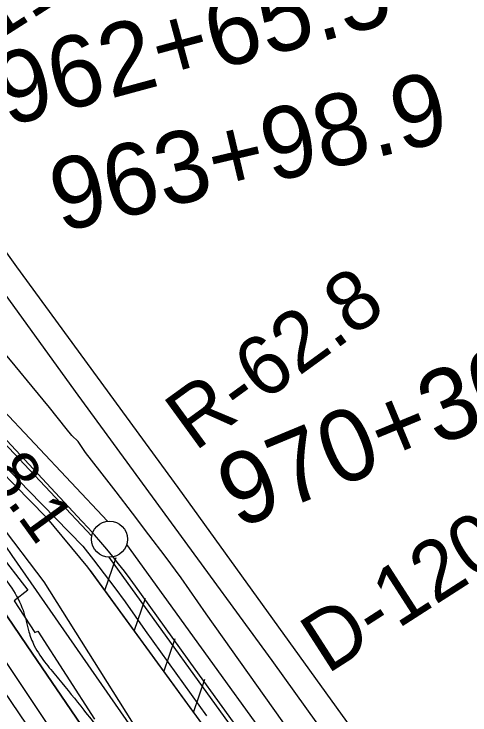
# Model space of a CAD drawing. Extents: x 3694830 to 3732949, y 415201 to 440970.
# Drawn here: x 3714784 to 3715419, y 435513 to 436490 of the extents above; entities that cross this region are included whole.
import ezdxf

# ---------------------------------------------------------------- set-up
doc = ezdxf.new("R2010")
doc.units = 0
for name, color, linetype in [('V-FLOD-BASE', 7, 'Continuous'), ('V-GRID-MAJR', 7, 'Continuous'), ('V-LEVE-TOET', 7, 'Continuous'), ('V-RIVR-EDGE', 7, 'Continuous'), ('V-RIVR-RANG', 7, 'Continuous'), ('V-RIVR-RANG-IDEN', 7, 'Continuous'), ('V-ROAD-CNTR', 7, 'Continuous'), ('V-RRAP-FSHR', 7, 'Continuous'), ('V-RRAP-RVMT', 7, 'Continuous'), ('V-SITE-VEGE', 7, 'Continuous'), ('V-SURV-IDEN', 7, 'Continuous'), ('V-SURV-LINE', 7, 'Continuous'), ('V-TOPO-DPTH', 7, 'Continuous'), ('V-TOPO-MINR', 7, 'Continuous'), ('V-TOPO-WATR', 7, 'Continuous')]:
    doc.layers.add(name, color=color, linetype=linetype)

msp = doc.modelspace()

# ---------------------------------------------------------------- linework, layer by layer
at = {"layer": 'V-FLOD-BASE'}
msp.add_lwpolyline([(3715111.669, 435473.462), (3715073.972, 435525.332), (3715036.469, 435577.34500000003), (3714953.523, 435692.791), (3714945.841, 435703.387), (3714937.9930000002, 435713.863), (3714929.983, 435724.213), (3714921.811, 435734.439), (3714913.484, 435744.53500000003), (3714904.9990000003, 435754.501), (3714896.359, 435764.333), (3714887.569, 435774.029), (3714878.625, 435783.587), (3714755.526, 435915.572)], dxfattribs=at)
at = {"layer": 'V-GRID-MAJR'}
msp.add_spline([(3714934.614, 420805.688), (3714862.3710000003, 426862.61), (3714790.0870000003, 432923.001), (3714717.8030000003, 438983.397), (3714717.762, 438986.86)], degree=3, dxfattribs=at)
at = {"layer": 'V-LEVE-TOET'}
for points in [[(3714873.3680000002, 435894.576), (3714864.6580000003, 435903.143), (3714857.007, 435912.744), (3714833.452, 435941.95), (3714809.724, 435971.018), (3714785.826, 435999.944), (3714751.612, 436040.92), (3714717.575, 436082.044), (3714683.713, 436123.311), (3714650.0270000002, 436164.726), (3714616.52, 436206.284), (3714583.191, 436247.983), (3714550.04, 436289.826), (3714517.069, 436331.81), (3714484.279, 436373.935), (3714451.668, 436416.2), (3714435.985, 436436.91500000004), (3714420.471, 436457.764), (3714405.132, 436478.735), (3714389.964, 436499.836)], [(3715445.393, 435112.88300000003), (3715411.0270000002, 435162.369), (3715374.315, 435210.995), (3715337.779, 435259.753), (3715301.418, 435308.643), (3715265.238, 435357.666), (3715229.235, 435406.82), (3715193.411, 435456.105), (3715157.7660000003, 435505.52), (3715122.298, 435555.063), (3715087.0130000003, 435604.735), (3715051.909, 435654.534), (3715016.984, 435704.46), (3714994.661, 435734.619), (3714972.159, 435764.645), (3714949.4820000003, 435794.537), (3714926.626, 435824.295), (3714903.594, 435853.91500000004), (3714883.622, 435879.29000000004), (3714873.3680000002, 435894.576)], [(3714767.835, 435864.45), (3714805.063, 435825.677), (3714842.4820000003, 435787.08900000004), (3714880.09, 435748.683), (3714895.073, 435729.49700000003), (3714909.8570000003, 435710.158), (3714924.441, 435690.667), (3714938.824, 435671.027), (3714953.002, 435651.239), (3714966.9760000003, 435631.306), (3715052.443, 435512.167)]]:
    msp.add_lwpolyline(points, dxfattribs=at)
at = {"layer": 'V-RIVR-EDGE'}
msp.add_spline([(3712764.5746613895, 438963.5637189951), (3712781.043986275, 438936.13986885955), (3712845.442934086, 438831.07975002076), (3712877.404031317, 438773.57653147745), (3712900.8065843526, 438729.207085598), (3712930.9691192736, 438675.777745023), (3712959.37893203, 438644.96068643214), (3712991.861504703, 438615.4900339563), (3713022.105657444, 438595.0680956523), (3713032.0307326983, 438586.0003745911), (3713038.3262598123, 438571.967879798), (3713040.089044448, 438553.4250035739), (3713039.1567807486, 438542.12333479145), (3713040.0264335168, 438528.1042566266), (3713049.4043181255, 438480.6043770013), (3713055.2253279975, 438457.52987635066), (3713056.124050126, 438455.2668592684), (3713064.7049553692, 438451.17621051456), (3713071.476117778, 438446.6378777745), (3713075.5041556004, 438429.89803607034), (3713079.110224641, 438425.3675296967), (3713090.8551052, 438420.81689838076), (3713097.175229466, 438416.73183988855), (3713099.8646875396, 438407.2298514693), (3713107.045520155, 438385.50846524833), (3713112.433380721, 438370.1217379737), (3713121.4362547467, 438353.8217538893), (3713138.574586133, 438336.1451762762), (3713179.144539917, 438285.855213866), (3713213.830872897, 438233.3190051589), (3713236.3224052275, 438186.238858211), (3713252.501639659, 438146.4088631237), (3713274.102276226, 438104.7568266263), (3713297.9547493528, 438059.48195030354), (3713306.4696895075, 438028.7140860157), (3713313.182713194, 438000.6636311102), (3713317.6629072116, 437983.92267135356), (3713324.4117085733, 437970.34121470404), (3713338.3972451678, 437957.6461816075), (3713350.1465979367, 437954.9041750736), (3713362.3525791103, 437953.96967526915), (3713384.5093507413, 437954.3670468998), (3713392.64816226, 437954.3469219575), (3713397.6106998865, 437949.81306142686), (3713396.2329883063, 437941.22544786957), (3713391.6812389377, 437929.02841111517), (3713379.4439522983, 437917.30253744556), (3713365.4081033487, 437909.6505417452), (3713359.9598679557, 437900.6208344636), (3713359.4831146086, 437890.6745162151), (3713361.7181803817, 437880.2693334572), (3713365.7685792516, 437872.5726156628), (3713377.9309563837, 437854.00402423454), (3713377.8951787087, 437839.53502597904), (3713380.5466230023, 437814.6597269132), (3713385.018990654, 437794.75367378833), (3713393.56300017, 437775.7418705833), (3713410.235758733, 437752.6405366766), (3713439.5811893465, 437734.4816154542), (3713452.6668857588, 437723.5974432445), (3713462.125270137, 437708.65280969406), (3713469.74037011, 437679.695806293), (3713477.3934838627, 437666.1121135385), (3713494.5396416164, 437651.60062929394), (3713504.025977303, 437647.9599006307), (3713509.881646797, 437638.9022420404), (3713521.585159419, 437617.6218314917), (3713537.3234181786, 437582.31451641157), (3713549.021340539, 437558.7733248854), (3713562.9688633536, 437530.70498114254), (3713592.233794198, 437479.9908138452), (3713609.781795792, 437445.1311827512), (3713634.501685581, 437384.93291587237), (3713650.699926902, 437352.7895761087), (3713662.8578318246, 437332.41235989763), (3713677.2798718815, 437313.38602201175), (3713684.946402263, 437305.2282036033), (3713699.819480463, 437285.74859147), (3713712.8805797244, 437264.9169829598), (3713746.2406315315, 437224.5923456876), (3713766.5026883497, 437190.17816247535), (3713791.7194564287, 437148.0650253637), (3713815.137662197, 437110.0257662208), (3713839.47136088, 437076.50583292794), (3713865.17159062, 437047.05195123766), (3713904.3694230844, 436990.43515624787), (3713931.8458540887, 436947.86427267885), (3713955.249525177, 436903.9469829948), (3713978.2312274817, 436872.239028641), (3714023.2701947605, 436800.6865445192), (3714042.631293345, 436767.6310659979), (3714055.255889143, 436753.13076227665), (3714074.172657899, 436723.24149517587), (3714090.82529152, 436692.00134975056), (3714114.2311987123, 436648.9883724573), (3714175.9060288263, 436539.4133999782), (3714202.4658488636, 436491.8710343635), (3714226.7704781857, 436446.5950399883), (3714269.518477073, 436362.8399288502), (3714291.114641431, 436319.37926757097), (3714308.681649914, 436292.20629180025), (3714337.061275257, 436249.1810159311), (3714410.035538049, 436137.7694673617), (3714442.9322531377, 436092.92438618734), (3714478.0908672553, 436048.5258709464), (3714520.9227200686, 435998.6824744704), (3714541.6727107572, 435978.7361714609), (3714574.592904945, 435943.38637039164), (3714610.645768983, 435894.91621328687), (3714639.9475955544, 435859.1232004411), (3714680.0687472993, 435810.19082466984), (3714715.694052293, 435771.6692219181), (3714751.307058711, 435728.17390101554), (3714781.0554512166, 435690.1189891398), (3714796.804890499, 435659.3332360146), (3714804.8699105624, 435629.47080217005), (3714812.508489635, 435610.0090788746), (3714829.175657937, 435584.64696399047), (3714846.306162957, 435563.80529300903), (3714881.4670131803, 435520.31109015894), (3714921.5814566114, 435468.6657772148), (3714947.719307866, 435433.3327469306), (3714972.478329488, 435388.9599468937), (3714983.711797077, 435360.44615526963), (3715007.1188223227, 435317.88533417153), (3715035.507392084, 435278.47730786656), (3715072.4623324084, 435229.1006022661), (3715106.7076897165, 435181.0870735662), (3715135.9960996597, 435139.8681863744), (3715164.367898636, 435093.67781713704), (3715196.8158116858, 435050.19032260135), (3715238.7276993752, 434994.0189754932), (3715267.1229774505, 434957.3238863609), (3715313.945972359, 434875.8194937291), (3715349.0732810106, 434818.76060501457), (3715367.9442096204, 434770.3329338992), (3715397.2247931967, 434725.9489533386), (3715428.77510217, 434685.1766320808), (3715443.206086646, 434669.76754375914), (3715456.742821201, 434658.4300973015), (3715463.0540010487, 434650.7277892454), (3715463.932598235, 434640.3259606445), (3715467.9516916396, 434619.9688693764), (3715475.588034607, 434599.6028336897), (3715512.5452110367, 434551.1304404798), (3715543.6265930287, 434503.57689434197)], degree=3, dxfattribs=at)
at = {"layer": 'V-ROAD-CNTR'}
msp.add_lwpolyline([(3714456.147048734, 436537.30989951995), (3714641.896677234, 436278.6064169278), (3714873.311214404, 435959.34805544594), (3715143.350674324, 435589.59179496), (3715380.173200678, 435258.978456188), (3715588.6647836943, 434962.9540482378), (3715918.609123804, 434466.0160421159), (3716138.793683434, 434126.626720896), (3716363.05523491, 433768.5224371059), (3716587.568785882, 433394.65718483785), (3716854.6992516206, 432929.9051143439), (3717200.025560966, 432198.05557804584), (3717345.3032704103, 431887.621198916), (3717528.553903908, 431398.14817786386), (3717815.6813296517, 430558.6488568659)], dxfattribs=at)
at = {"layer": 'V-RRAP-FSHR'}
for p, q in [((3714910.524, 435686.80100000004), (3714926.369, 435732.987)), ((3714951.731, 435630.219), (3714967.576, 435676.405)), ((3714992.938, 435573.63800000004), (3715008.782, 435619.824)), ((3715034.145, 435517.056), (3715049.989, 435563.242))]:
    msp.add_line(p, q, dxfattribs=at)
for points in [[(3712836.12535258, 438964.417126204), (3713022.36306096, 438642.4431559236), (3713321.178549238, 438102.77877142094), (3713596.3232534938, 437577.46677093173), (3713955.669429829, 436980.23310637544), (3714386.52562223, 436277.64008172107), (3714825.7151266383, 435698.8588971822), (3715402.538423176, 434782.2642083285), (3716064.7059757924, 433686.1008793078)], [(3714329.7, 436386.169), (3714396.827, 436257.463), (3714508.995, 436115.64900000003), (3714828.369, 435789.568), (3714886.7460000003, 435719.45), (3715135.384, 435378.044), (3715431.899, 434966.727), (3715563.52, 434782.772), (3715749.312, 434445.995), (3715933.042, 434121.821), (3716099.0810000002, 433962.33900000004), (3716301.1010000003, 433570.666), (3716658.5470000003, 432866.862), (3716785.747, 432767.039), (3716964.057, 432370.515), (3717158.173, 431965.88), (3717210.963, 431850.869), (3717309.15, 431591.719), (3717386.5100000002, 431373.324), (3717466.363, 431122.742)], [(3714890.122, 435714.815), (3715135.384, 435378.044), (3715233.96, 435241.302)]]:
    msp.add_lwpolyline(points, dxfattribs=at)
at = {"layer": 'V-RRAP-RVMT'}
for p, q in [((3714707.888000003, 435810.48400000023), (3714803.4880000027, 435687.5230000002)), ((3714803.4880000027, 435687.5230000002), (3714784.278622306, 435672.3270266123)), ((3714784.278622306, 435672.3270266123), (3714813.0010000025, 435628.1910000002)), ((3714813.0010000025, 435628.1910000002), (3714817.2020000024, 435630.28100000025)), ((3714817.2020000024, 435630.28100000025), (3714896.1090000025, 435507.61400000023))]:
    msp.add_line(p, q, dxfattribs=at)
at = {"layer": 'V-SITE-VEGE'}
msp.add_lwpolyline([(3716545.853, 435664.577), (3716350.664, 435576.587), (3716224.751, 435506.136), (3716086.3510000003, 435390.844), (3715917.35, 435307.695), (3715767.326, 435230.358), (3715649.617, 435162.543), (3715581.931, 435139.878), (3715562.418, 435136.632), (3715543.377, 435138.53), (3715518.625, 435147.068), (3715494.348, 435160.239), (3715284.799, 435453.011), (3715012.769, 435830.38800000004), (3714788.077, 436137.999), (3714558.605, 436458.82300000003), (3714361.364, 436746.395)], dxfattribs=at)
at = {"layer": 'V-SURV-LINE'}
for points in [[(3714508.9856172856, 436214.4156472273), (3714914.4170974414, 435783.32720756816)], [(3714892.5490501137, 435762.7897064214), (3714487.118428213, 436193.8772335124)], [(3714941.027593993, 435751.08813789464), (3715552.715047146, 434903.86836840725)], [(3715528.3972153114, 434886.30012622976), (3714916.7104076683, 435733.5190016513)]]:
    msp.add_lwpolyline(points, dxfattribs=at)
msp.add_circle((3714917.17585, 435758.4986800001), 25, dxfattribs=at)
at = {"layer": 'V-TOPO-DPTH'}
for points in [[(3714802.486054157, 435499.2489926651), (3714758.6210036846, 435564.01089271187), (3714679.542784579, 435680.6331402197), (3714675.1804825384, 435687.0593343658), (3714670.8137256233, 435693.4824964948), (3714666.4402863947, 435699.9011105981), (3714662.0623922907, 435706.3166926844), (3714564.835216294, 435848.6390730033), (3714511.9698926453, 435926.30098961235), (3714459.277230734, 436004.07946107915), (3714406.8435614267, 436082.0327648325), (3714354.5825538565, 436160.1026234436), (3714180.306715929, 436421.38271054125), (3714175.9848560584, 436427.91387178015), (3714171.6950644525, 436434.4658617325), (3714167.4533752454, 436441.0490947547), (3714163.2437543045, 436447.65315649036), (3714111.5148574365, 436529.46501939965)], [(3714802.486054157, 435499.2489926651), (3714758.6210036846, 435564.01089271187), (3714679.542784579, 435680.6331402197), (3714675.1804825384, 435687.0593343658), (3714670.8137256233, 435693.4824964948), (3714666.4402863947, 435699.9011105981), (3714662.0623922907, 435706.3166926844), (3714564.835216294, 435848.6390730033), (3714511.9698926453, 435926.30098961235), (3714459.277230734, 436004.07946107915), (3714406.8435614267, 436082.0327648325), (3714354.5825538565, 436160.1026234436), (3714180.306715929, 436421.38271054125), (3714175.9848560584, 436427.91387178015), (3714171.6950644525, 436434.4658617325), (3714167.4533752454, 436441.0490947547), (3714163.2437543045, 436447.65315649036), (3714111.5148574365, 436529.46501939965)], [(3714194.9197041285, 436492.17370914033), (3714212.8047643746, 436465.2314440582), (3714230.9210042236, 436438.44407984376), (3714249.191363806, 436411.7599828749), (3714420.178451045, 436164.3218047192), (3714470.250533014, 436091.8682034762), (3714520.326679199, 436019.41741156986), (3714570.4089217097, 435946.970833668), (3714620.495228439, 435874.5270651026), (3714676.817321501, 435793.0713144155), (3714698.7192553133, 435761.3393993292), (3714720.5860232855, 435729.5833125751), (3714742.400042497, 435697.7909683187), (3714764.1788958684, 435665.97445239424), (3714802.5641895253, 435609.7977656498), (3714843.465014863, 435549.8446668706), (3714884.3067734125, 435489.85142080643)]]:
    msp.add_lwpolyline(points, dxfattribs=at)
at = {"layer": 'V-TOPO-MINR'}
for points in [[(3715075.5476214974, 435133.7592807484), (3714714.779625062, 435674.2369164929), (3714703.2295931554, 435691.42828240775), (3714691.611015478, 435708.57289499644), (3714679.889619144, 435725.6473775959), (3714668.0996770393, 435742.6751068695), (3714245.5250429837, 436349.08097911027), (3714234.8232000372, 436364.5168048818), (3714224.170657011, 436379.9864059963), (3714213.5920638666, 436395.50667012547), (3714203.0627706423, 436411.0607095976), (3714183.5359957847, 436440.0547740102), (3714182.8121915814, 436441.1404503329), (3714182.0952189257, 436442.2305740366), (3714181.38849359, 436443.3273688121), (3714180.6885998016, 436444.42861096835), (3714172.428421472, 436457.5610523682), (3714167.625904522, 436465.2456048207), (3714162.853173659, 436472.94849369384), (3714158.1251219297, 436480.6788871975), (3714153.4268562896, 436488.4276171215), (3713853.564809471, 436986.22740243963)], [(3714802.486054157, 435499.2489926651), (3714758.6210036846, 435564.01089271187), (3714679.542784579, 435680.6331402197), (3714675.1804825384, 435687.0593343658), (3714670.8137256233, 435693.4824964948), (3714666.4402863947, 435699.9011105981), (3714662.0623922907, 435706.3166926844), (3714564.835216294, 435848.6390730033), (3714511.9698926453, 435926.30098961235), (3714459.277230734, 436004.07946107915), (3714406.8435614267, 436082.0327648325), (3714354.5825538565, 436160.1026234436), (3714180.306715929, 436421.38271054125), (3714175.9848560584, 436427.91387178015), (3714171.6950644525, 436434.4658617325), (3714167.4533752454, 436441.0490947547), (3714163.2437543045, 436447.65315649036), (3714111.5148574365, 436529.46501939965)], [(3715685.16, 434353), (3715220.95, 435103.42), (3714781.7105152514, 435735.86407915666), (3714772.888517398, 435748.49000996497), (3714764.0190316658, 435761.08229050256), (3714755.0783141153, 435773.62409563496), (3714746.090108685, 435786.1322504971), (3714626.964632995, 435950.92194753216), (3714562.721694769, 436040.26544270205), (3714498.78087699, 436129.82348974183), (3714435.2932398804, 436219.70336458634), (3714372.1077232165, 436309.7977913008), (3714259.042585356, 436471.88339803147), (3714252.645918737, 436481.1161798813), (3714246.288818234, 436490.37593930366)]]:
    msp.add_lwpolyline(points, dxfattribs=at)
at = {"layer": 'V-TOPO-WATR'}
msp.add_lwpolyline([(3714884.3067734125, 435489.85142080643), (3714843.465014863, 435549.8446668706), (3714802.5641895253, 435609.7977656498), (3714764.1788958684, 435665.97445239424), (3714742.400042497, 435697.7909683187), (3714720.5860232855, 435729.5833125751), (3714698.7192553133, 435761.3393993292), (3714676.817321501, 435793.0713144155), (3714620.495228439, 435874.5270651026), (3714570.4089217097, 435946.970833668), (3714520.326679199, 436019.41741156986), (3714470.250533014, 436091.8682034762), (3714420.178451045, 436164.3218047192), (3714249.191363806, 436411.7599828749), (3714230.9210042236, 436438.44407984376), (3714212.8047643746, 436465.2314440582), (3714194.9197041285, 436492.17370914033)], dxfattribs=at)

# ---------------------------------------------------------------- texts
at = {"layer": 'V-RIVR-RANG'}
msp.add_text('8.1', height=66.99999999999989, rotation=305.80832571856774, dxfattribs=at).set_placement((3714744.3679619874, 435849.57464617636))
at = {"layer": 'V-RIVR-RANG-IDEN'}
for s, height, rotation, p in [('D-110', 82.99999999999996, 32.55832571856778, (3714657.035163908, 436385.9124912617)), ('R-62.8', 82.999998, 36.013840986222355, (3715035.979330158, 435879.8570701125)), ('D-120', 82.99999999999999, 32.726325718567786, (3715220.2457408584, 435569.5279221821))]:
    msp.add_text(s, height=height, rotation=rotation, dxfattribs=at).set_placement(p)
at = {"layer": 'V-SURV-IDEN'}
for s, height, rotation, p in [('962+65.5', 100.00000000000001, 15.155581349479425, (3714774.57642227, 436333.12340986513)), ('963+98.9', 100.00000000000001, 13.335492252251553, (3714848.8063449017, 436185.85502301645)), ('970+30.7', 100.00000000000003, 22.525159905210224, (3715095.78646332, 435771.90712731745))]:
    msp.add_text(s, height=height, rotation=rotation, dxfattribs=at).set_placement(p)

doc.saveas('drawing.dxf')
